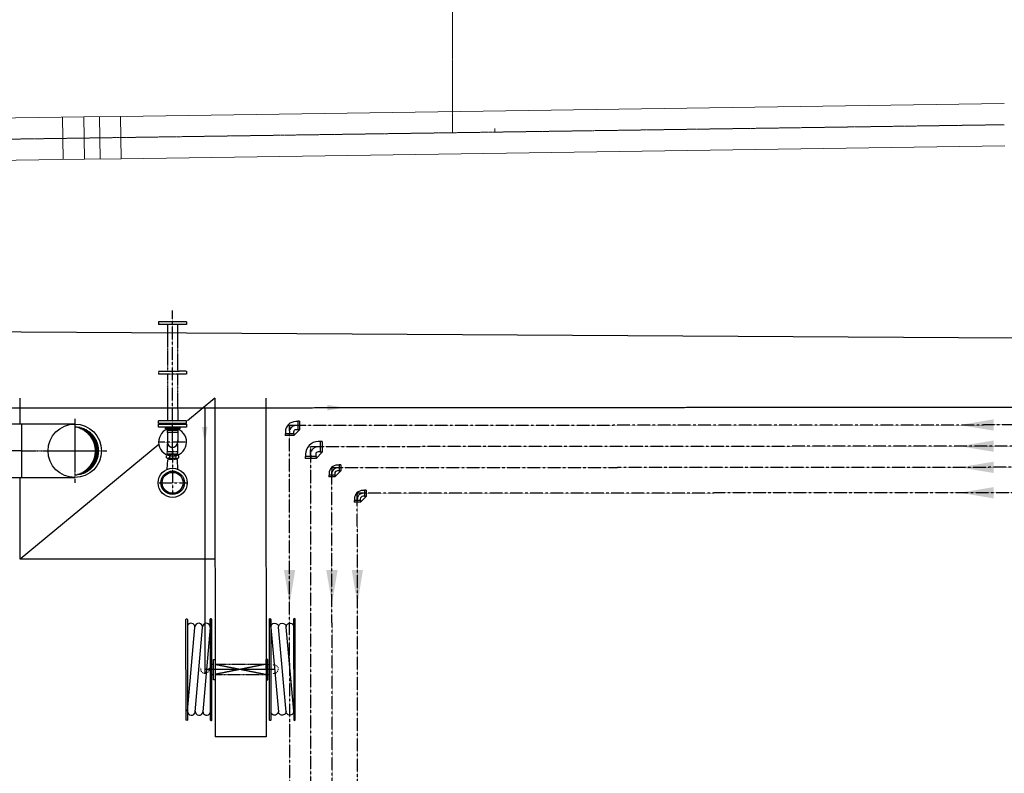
# Model space of a CAD drawing. Header units: metres. Extents: x -270273 to 328371, y -146885 to 591473.
# Tile 282 of 473: x -88626 to -82815, y 420913 to 425361. Entities that reach past the tile are written whole.
import ezdxf

# ---------------------------------------------------------------- set-up
doc = ezdxf.new("R2010")
doc.units = ezdxf.units.M
for name, pattern in [('AM_ISO08W050', [18, 12, -1.5, 3, -1.5]), ('CENTER', [2, 1.25, -0.25, 0.25, -0.25]), ('CENTER2', [1.125, 0.75, -0.125, 0.125, -0.125]), ('HIDDEN', [0.375, 0.25, -0.125]), ('RI-AWZI_SLIBLEIDING', [11, 5, -3, 0, -3]), ('RI-AWZI_TERREINRIOLERING', [19.8, 6, -1.8, 2.4, -1.8, 1.8, -1.8, 2.4, -1.8])]:
    doc.linetypes.add(name, pattern=pattern)
doc.layers.get('0').update_dxf_attribs({"color": 151})
for name, color, linetype in [('01', 6, 'Continuous'), ('0H', 6, 'CENTER'), ('0Hid', 6, 'HIDDEN'), ('0Hu1', 6, 'Continuous'), ('0Symbol', 6, 'Continuous'), ('11', 6, 'CENTER'), ('B-XX-OG-BEBOUWING-G', 1, 'Continuous'), ('WL5771--_T_KANAAL-H', 6, 'Continuous'), ('WL5773--_HARTLIJN', 6, 'CENTER2'), ('ZU_B_A_EB00---hSTAAL~-_-----', 1, 'Continuous')]:
    doc.layers.add(name, color=color, linetype=linetype)
for name, color, linetype, lineweight in [('AM_7', 6, 'AM_ISO08W050', 25), ('B-XX-RI-AWZI_SLIBLEIDING-G', 40, 'RI-AWZI_SLIBLEIDING', 18), ('B-XX-RI-AWZI_TERREINRIOLERING-G', 211, 'RI-AWZI_TERREINRIOLERING', 18)]:
    doc.layers.add(name, color=color, linetype=linetype, lineweight=lineweight)

# ---------------------------------------------------------------- blocks, each defined once
blk = doc.blocks.new('df-DN50')
for points in [[(82.5, 10), (-82.5, 10), (-82.5, 28), (82.5, 28)], [(42.5, 0), (-42.5, 0), (-42.5, 10), (42.5, 10)]]:
    blk.add_lwpolyline(points, close=True)
blk = doc.blocks.new('meslghst')
for p, q in [((-251, -29), (-298.3, -29)), ((-249, -29.1), (249, -73.1)), ((-30, -10), (-30, -20)), ((30, -10), (30, -20)), ((249, -118.3), (-249, -74.3)), ((246.1, -163.2), (-249, -119.4)), ((247.1, -163.2), (295.2, -163.2))]:
    blk.add_line(p, q)
blk.add_lwpolyline([(60, 0), (60, -10), (-60, -10), (-60, 0)], close=True)
for points in [[(296, -29, 1), (296, -20), (-296, -20, 1), (-296, -29)], [(296, -163.2, -1), (296, -172.2), (-296, -172.2, -1), (-296, -163.2)]]:
    blk.add_lwpolyline(points, format="xyb", close=True)
for points in [[(245.1, -72.7, 0.888218), (254.2, -29, 0.888218)], [(-249, -119.4, 0.888218), (-258.2, -163.2, 0.888218)]]:
    blk.add_lwpolyline(points, format="xyb")
for centre, start, end in [((-251, -51.5), 84.95144, 264.95144), ((-251, -96.7), 84.95144, 264.95144), ((247.1, -95.5), 264.95144, 84.95144), ((247.1, -140.7), 264.95144, 84.95144)]:
    blk.add_arc(centre, 22.5, start, end)
blk = doc.blocks.new('knie90-DN25va')
for p, q in [((-52.6, -18.2), (-52.6, 18.2)), ((-43.2, 18.2), (-52.6, 18.2)), ((-43.2, -18.2), (-43.2, 18.2)), ((-33.8, 16.9), (-43.2, 16.9)), ((-43.2, -18.2), (-52.6, -18.2)), ((-52.6, -18.2), (-18.2, -52.6)), ((-33.8, -16.9), (-43.2, -16.9)), ((18.2, -43.2), (-18.2, -43.2)), ((-18.2, -52.6), (-18.2, -43.2)), ((18.2, -52.6), (-18.2, -52.6)), ((-16.9, -43.2), (-16.9, -33.8)), ((16.9, -43.2), (16.9, -33.8)), ((18.2, -52.6), (18.2, -43.2))]:
    blk.add_line(p, q)
at = {"color": 0, "linetype": 'ByBlock'}
for p, q in [((0, 0), (-52.6, 0)), ((0, -52.6), (0, 0))]:
    blk.add_line(p, q, dxfattribs=at)
for radius in [50.6, 16.9]:
    blk.add_arc((-33.8, -33.8), radius, 0, 90)
blk.add_arc((-33.8, -33.8), 33.8, 0, 90, dxfattribs=at)
blk = doc.blocks.new('knie90-DN40va')
for p, q in [((-59.2, -25.5), (-59.2, 25.5)), ((-48.6, 25.5), (-59.2, 25.5)), ((-48.6, -25.5), (-48.6, 25.5)), ((-38, 24.1), (-48.6, 24.1)), ((-59.2, -25.5), (-25.5, -59.2)), ((-48.6, -25.5), (-59.2, -25.5)), ((-38, -24.1), (-48.6, -24.1)), ((25.5, -48.6), (-25.5, -48.6)), ((-25.5, -59.2), (-25.5, -48.6)), ((-24.1, -48.6), (-24.1, -38)), ((24.1, -48.6), (24.1, -38)), ((25.5, -59.2), (25.5, -48.6)), ((25.5, -59.2), (-25.5, -59.2))]:
    blk.add_line(p, q)
at = {"color": 0, "linetype": 'ByBlock'}
for p, q in [((0, 0), (-59.2, 0)), ((0, -59.2), (0, 0))]:
    blk.add_line(p, q, dxfattribs=at)
for radius in [62.2, 13.9]:
    blk.add_arc((-38, -38), radius, 0, 90)
blk.add_arc((-38, -38), 38, 0, 90, dxfattribs=at)
blk = doc.blocks.new('*X263')
at = {"color": 0}
for p, q in [((-0.26, 0.296), (-0.26, 0.37)), ((-0.25, 0.302), (-0.25, 0.377)), ((-0.24, 0.309), (-0.24, 0.383)), ((-0.23, 0.315), (-0.23, 0.389)), ((-0.22, 0.32), (-0.22, 0.395)), ((-0.21, 0.326), (-0.21, 0.4)), ((-0.2, 0.331), (-0.2, 0.405)), ((-0.19, 0.335), (-0.19, 0.41)), ((-0.18, 0.34), (-0.18, 0.415)), ((-0.17, 0.344), (-0.17, 0.419)), ((-0.16, 0.348), (-0.16, 0.423)), ((-0.15, 0.351), (-0.15, 0.426)), ((-0.14, 0.355), (-0.14, 0.43)), ((-0.13, 0.358), (-0.13, 0.433)), ((-0.12, 0.36), (-0.12, 0.436)), ((-0.11, 0.363), (-0.11, 0.439)), ((-0.1, 0.365), (-0.1, 0.441)), ((-0.09, 0.367), (-0.09, 0.443)), ((-0.08, 0.369), (-0.08, 0.445)), ((-0.07, 0.371), (-0.07, 0.447)), ((-0.06, 0.372), (-0.06, 0.448)), ((-0.05, 0.374), (-0.05, 0.449)), ((-0.04, 0.375), (-0.04, 0.45)), ((-0.03, 0.375), (-0.03, 0.451)), ((-0.02, 0.376), (-0.02, 0.452)), ((-0.01, 0.376), (-0.01, 0.452)), ((0, 0.376), (0, 0.452)), ((0.01, 0.376), (0.01, 0.452)), ((0.02, 0.376), (0.02, 0.452)), ((0.03, 0.375), (0.03, 0.451)), ((0.04, 0.375), (0.04, 0.45)), ((0.05, 0.374), (0.05, 0.449)), ((0.06, 0.372), (0.06, 0.448)), ((0.07, 0.371), (0.07, 0.447)), ((0.08, 0.369), (0.08, 0.445)), ((0.09, 0.367), (0.09, 0.443)), ((0.1, 0.365), (0.1, 0.441)), ((0.11, 0.363), (0.11, 0.439)), ((0.12, 0.36), (0.12, 0.436)), ((0.13, 0.358), (0.13, 0.433)), ((0.14, 0.355), (0.14, 0.43)), ((0.15, 0.351), (0.15, 0.426)), ((0.16, 0.348), (0.16, 0.423)), ((0.17, 0.344), (0.17, 0.419)), ((0.18, 0.34), (0.18, 0.415)), ((0.19, 0.335), (0.19, 0.41)), ((0.2, 0.331), (0.2, 0.405)), ((0.21, 0.326), (0.21, 0.4)), ((0.22, 0.32), (0.22, 0.395)), ((0.23, 0.315), (0.23, 0.389)), ((0.24, 0.309), (0.24, 0.383)), ((0.25, 0.302), (0.25, 0.377)), ((0.26, 0.296), (0.26, 0.37)), ((-0.41, 0.125), (-0.41, 0.191)), ((-0.4, 0.143), (-0.4, 0.211)), ((-0.39, 0.16), (-0.39, 0.229)), ((-0.38, 0.175), (-0.38, 0.245)), ((-0.37, 0.189), (-0.37, 0.26)), ((-0.36, 0.203), (-0.36, 0.273)), ((-0.35, 0.215), (-0.35, 0.286)), ((-0.34, 0.226), (-0.34, 0.298)), ((-0.33, 0.237), (-0.33, 0.309)), ((-0.32, 0.247), (-0.32, 0.319)), ((-0.31, 0.256), (-0.31, 0.329)), ((-0.3, 0.265), (-0.3, 0.338)), ((-0.29, 0.273), (-0.29, 0.347)), ((-0.28, 0.281), (-0.28, 0.355)), ((-0.27, 0.289), (-0.27, 0.363)), ((0.27, 0.289), (0.27, 0.363)), ((0.28, 0.281), (0.28, 0.355)), ((0.29, 0.273), (0.29, 0.347)), ((0.3, 0.265), (0.3, 0.338)), ((0.31, 0.256), (0.31, 0.329)), ((0.32, 0.247), (0.32, 0.319)), ((0.33, 0.237), (0.33, 0.309)), ((0.34, 0.226), (0.34, 0.298)), ((0.35, 0.215), (0.35, 0.286)), ((0.36, 0.203), (0.36, 0.273)), ((0.37, 0.189), (0.37, 0.26)), ((0.38, 0.175), (0.38, 0.245)), ((0.39, 0.16), (0.39, 0.229)), ((0.4, 0.143), (0.4, 0.211)), ((0.41, 0.125), (0.41, 0.191)), ((-0.45, 0.011), (-0.45, 0.044)), ((-0.44, 0.05), (-0.44, 0.104)), ((-0.43, 0.079), (-0.43, 0.14)), ((-0.42, 0.104), (-0.42, 0.167)), ((0.42, 0.104), (0.42, 0.167)), ((0.43, 0.079), (0.43, 0.14)), ((0.44, 0.05), (0.44, 0.104)), ((0.45, 0.011), (0.45, 0.044))]:
    blk.add_line(p, q, dxfattribs=at)
blk = doc.blocks.new('karods')
blk.add_circle((0, 0), 0.5)
at = {"layer": 'WL5773--_HARTLIJN'}
for p, q in [((0, -0.6), (0, 0.6)), ((-0.6, 0), (0.6, 0))]:
    blk.add_line(p, q, dxfattribs=at)
at = {"layer": 'WL5771--_T_KANAAL-H', "color": 1}
blk.add_blockref('*X263', (0, 0), dxfattribs=at)
blk = doc.blocks.new('OBO31500090SH')
blk.add_lwpolyline([(-157.5, 0), (-157.5, -315), (157.5, -315), (157.5, 0)])
at = {"layer": 'WL5773--_HARTLIJN'}
for p, q in [((0, -315), (0, 157.5)), ((-157.5, 0), (157.5, 0))]:
    blk.add_line(p, q, dxfattribs=at)
at = {"xscale": 315, "yscale": 315, "zscale": 315}
blk.add_blockref('karods', (0, 0), dxfattribs=at)
blk = doc.blocks.new('karo')
for p, q in [((1, 0.5), (0, 0.5)), ((0, -0.5), (1, -0.5))]:
    blk.add_line(p, q)
at = {"layer": 'WL5773--_HARTLIJN'}
blk.add_line((0, 0), (1, 0), dxfattribs=at)
blk = doc.blocks.new('knie90-DN50va')
for p, q in [((-68.7, -31.7), (-68.7, 31.7)), ((-56.5, 31.7), (-68.7, 31.7)), ((-56.5, -31.7), (-56.5, 31.7)), ((-44.2, 30.2), (-56.5, 30.2)), ((-68.7, -31.7), (-31.7, -68.7)), ((-56.5, -31.7), (-68.7, -31.7)), ((-44.2, -30.1), (-56.5, -30.1)), ((31.7, -56.5), (-31.7, -56.5)), ((-31.7, -68.7), (-31.7, -56.5)), ((-30.1, -56.5), (-30.1, -44.2)), ((30.2, -56.5), (30.2, -44.2)), ((31.7, -68.7), (31.7, -56.5)), ((31.7, -68.7), (-31.7, -68.7))]:
    blk.add_line(p, q)
at = {"color": 0, "linetype": 'ByBlock'}
for p, q in [((0, 0), (-68.7, 0)), ((0, -68.7), (0, 0))]:
    blk.add_line(p, q, dxfattribs=at)
for radius in [74.3, 14]:
    blk.add_arc((-44.2, -44.2), radius, 0, 90)
blk.add_arc((-44.2, -44.2), 44.2, 0, 90, dxfattribs=at)
blk = doc.blocks.new('slibverwerkingsgebouw')
for p, q in [((10343.7, 5232), (10333.7, 5232)), ((9911.4, 5206.7), (9911.4, 5216.7)), ((9961.4, 5206.8), (9961.4, 5216.8)), ((10343.7, 5182), (10333.7, 5182))]:
    blk.add_line(p, q)
for centre, start, end in [((10343.7, 5207), 270.03906, 90.03906), ((9936.4, 5206.8), 180.03907, 0.03907)]:
    blk.add_arc(centre, 25, start, end)
at = {"layer": '01'}
for p, q in [((9827.6, 7256.7), (9662.6, 7256.6)), ((9662.6, 7256.6), (9662.6, 7240.6)), ((9827.6, 7240.7), (9662.6, 7240.6)), ((9811.3, 7256.7), (9684.6, 7256.6)), ((9714.9, 7240.6), (9715, 7106.6)), ((9775.2, 7240.7), (9775.3, 7106.7)), ((9827.6, 7256.7), (9827.6, 7240.7)), ((9715.2, 6806.6), (9715.3, 6672.6)), ((9775.5, 6806.7), (9775.6, 6672.7)), ((9828, 6672.7), (9663, 6672.6)), ((9663, 6656.6), (9663, 6672.6)), ((9828, 6656.7), (9663, 6656.6)), ((9811.7, 6656.7), (9685, 6656.6)), ((9715.3, 6615.5), (9715.3, 6625.6)), ((9775.6, 6615.5), (9775.6, 6625.7)), ((9828, 6656.7), (9828, 6672.7)), ((9777, 6615.5), (9713.7, 6615.5)), ((9713.7, 6615.5), (9713.7, 6603.2)), ((9777, 6603.3), (9713.7, 6603.2)), ((9715.2, 6603.2), (9715.2, 6546.8)), ((9715.3, 6623), (9775.6, 6623.1)), ((9775.5, 6603.3), (9775.5, 6546.8)), ((9777, 6615.5), (9777, 6603.3)), ((9714.1, 6386.6), (9717, 6442.2)), ((9777.2, 6386.7), (9774.2, 6442.3))]:
    blk.add_line(p, q, dxfattribs=at)
for radius in [69.2, 61.7]:
    blk.add_circle((9745.7, 6306.7), radius, dxfattribs=at)
for centre, radius, start, end in [((9745.5, 6547.1), 82.5, 111.47462, 68.60351), ((9745.4, 6547.1), 31.7, 161.37187, 17.06749), ((9745.4, 6547.1), 30.2, 180.03907, 0.03907)]:
    blk.add_arc(centre, radius, start, end, dxfattribs=at)
at = {"layer": '0H'}
for p, q in [((9745.6, 6518.3), (9745, 7323.8)), ((9745.6, 6464.6), (9745.5, 6629.6)), ((18032.1, 6649.3), (10435.2, 6644.1)), ((10439.3, 607.1), (10435.2, 6644.1)), ((9828, 6547.1), (9663, 6547)), ((17726.8, 6524.2), (10560.3, 6519.3)), ((10563, 2462.2), (10560.3, 6519.3)), ((17726.9, 6399.2), (10685.4, 6394.4)), ((10688.2, 2212.3), (10685.4, 6394.4)), ((17566.6, 6249), (10835.5, 6244.5)), ((10838.3, 2012.4), (10835.5, 6244.5))]:
    blk.add_line(p, q, dxfattribs=at)
at = {"layer": '0Hid'}
for p, q in [((9715, 7106.6), (9715.1, 6964.6)), ((9775.3, 7106.7), (9775.4, 6964.7)), ((9827.8, 6964.7), (9662.8, 6964.6)), ((9662.8, 6964.6), (9662.8, 6948.6)), ((9827.8, 6948.7), (9662.8, 6948.6)), ((9811.5, 6964.7), (9684.8, 6964.6)), ((9715.1, 6948.6), (9715.2, 6806.6)), ((9775.4, 6948.7), (9775.5, 6806.7)), ((9827.8, 6964.7), (9827.8, 6948.7)), ((9715.4, 6490.6), (9715.4, 6536.9)), ((9775.7, 6490.6), (9775.7, 6537.8)), ((9708.1, 6468.7), (9708.1, 6454.9)), ((9713.9, 6490.6), (9777.3, 6490.6)), ((9713.9, 6478.3), (9713.9, 6490.6)), ((9713.9, 6478.3), (9777.3, 6478.3)), ((9773.7, 6471.7), (9717.4, 6471.6)), ((9717.5, 6451.9), (9773.7, 6452)), ((9726.8, 6451.9), (9717.5, 6451.9)), ((9723.4, 6478.2), (9723.4, 6471.6)), ((9723.4, 6451.9), (9723.4, 6444.6)), ((9726.4, 6478.2), (9726.4, 6471.6)), ((9726.4, 6451.9), (9726.4, 6444.6)), ((9726.8, 6468.7), (9726.8, 6454.9)), ((9764.4, 6468.7), (9764.4, 6454.9)), ((9764.8, 6478.3), (9764.8, 6471.7)), ((9764.8, 6452), (9764.8, 6444.7)), ((9767.7, 6471.7), (9767.7, 6478.3)), ((9767.8, 6444.7), (9767.8, 6452)), ((9777.3, 6478.3), (9777.3, 6490.6)), ((9783.1, 6454.9), (9783.1, 6468.7)), ((9771.7, 6444.7), (9719.5, 6444.6)), ((9996.4, 5235.8), (10296.4, 5236)), ((9996.4, 5235.8), (10296.5, 5176)), ((10296.4, 5236), (9996.5, 5175.8)), ((9996.5, 5175.8), (10296.5, 5176))]:
    blk.add_line(p, q, dxfattribs=at)
for centre, radius, start, end in [((9717.5, 6455.3), 16.4, 55.07872, 124.99941), ((9717.4, 6468.3), 16.4, 235.07872, 304.99941), ((9745.6, 6410.6), 61.1, 72.14252, 107.93561), ((9745.6, 6513), 61.1, 252.14252, 287.93561), ((9773.7, 6455.3), 16.4, 55.07872, 124.99941), ((9773.7, 6468.3), 16.4, 235.07872, 304.99941), ((9719.5, 6442.1), 2.55, 90.03906, 177.03907), ((9771.7, 6442.1), 2.55, 3.03906, 90.03906)]:
    blk.add_arc(centre, radius, start, end, dxfattribs=at)
at = {"layer": '0Hu1'}
for p, q in [((8845.3, 6653.1), (8845.2, 6806)), ((9995.4, 6806.8), (9833.2, 6672.7)), ((9995.4, 6806.8), (9996.7, 4806.8)), ((10295.4, 6807), (10296.7, 4807)), ((9664.3, 6532.9), (8846, 5856)), ((8845.8, 5856), (8845.5, 6338.1)), ((9996, 5856.8), (8845.8, 5856)), ((10296.7, 4807), (9996.7, 4806.8))]:
    blk.add_line(p, q, dxfattribs=at)
blk.add_circle((9745.7, 6306.7), 86, dxfattribs=at)
at = {"layer": '0Symbol'}
for points in [[(14590.9, 6613.6), (14390.9, 6646.8), (14590.9, 6680.3)], [(14591, 6488.7), (14391, 6521.9), (14590.9, 6555.4)], [(14591.1, 6363.7), (14391, 6396.9), (14591, 6430.4)], [(14591.2, 6213.7), (14391.1, 6246.9), (14591.1, 6280.4)], [(10469.1, 5791.9), (10435.9, 5591.9), (10402.4, 5791.8)], [(10719.1, 5792), (10685.9, 5592), (10652.4, 5792)], [(10869.1, 5792.1), (10835.9, 5592.1), (10802.4, 5792.1)]]:
    blk.add_solid(points, dxfattribs=at)
at = {"layer": '11'}
for p, q in [((9745.6, 6507.6), (9745.7, 6246.8)), ((9664, 6306.6), (9827.4, 6306.7))]:
    blk.add_line(p, q, dxfattribs=at)
at = {"layer": 'AM_7'}
for p, q in [((3478.3, 6745.2), (18242, 6755.3)), ((9935.4, 6749.6), (9936.4, 5181.8)), ((9936.4, 5206.8), (10343.7, 5207))]:
    blk.add_line(p, q, dxfattribs=at)
for points in [[(10658.9, 6766.8), (10658.9, 6733.4), (10758.9, 6750.2)], [(9952.1, 6637.1), (9918.8, 6637), (9935.5, 6537.1)]]:
    blk.add_solid(points, dxfattribs=at)
at = {"layer": '01', "rotation": 0.03906527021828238}
blk.add_blockref('df-DN50', (9745.5, 6625.6), dxfattribs=at)
at = {"layer": '0Hu1', "color": 1, "linetype": 'CENTER', "rotation": 90.03906185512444}
for name, p in [('knie90-DN40va', (10435.2, 6644.1)), ('knie90-DN50va', (10560.3, 6519.3)), ('knie90-DN25va', (10685.4, 6394.4)), ('knie90-DN25va', (10835.5, 6244.5))]:
    blk.add_blockref(name, p, dxfattribs=at)
at = {"layer": '0Hu1', "rotation": 270.0390618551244}
blk.add_blockref('meslghst', (9996.5, 5204.3), dxfattribs=at)
at = {"layer": '0Hu1', "xscale": -1, "rotation": 90.03906185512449}
blk.add_blockref('meslghst', (10296.5, 5204.6), dxfattribs=at)
at = {"layer": 'ZU_B_A_EB00---hSTAAL~-_-----', "rotation": 270.0390618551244}
blk.add_blockref('OBO31500090SH', (9168.4, 6495.8), dxfattribs=at)
at = {"layer": 'ZU_B_A_EB00---hSTAAL~-_-----', "xscale": 163.0463250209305, "yscale": 314.9999999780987, "zscale": 315, "rotation": 180.0162400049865}
blk.add_blockref('karo', (8853.4, 6495.6), dxfattribs=at)

msp = doc.modelspace()

# ---------------------------------------------------------------- linework, layer by layer
at = {"layer": 'B-XX-OG-BEBOUWING-G'}
msp.add_lwpolyline([(-97307.5265, 416177.3488), (-97448.7638, 409052.282), (-118046.5876, 409155.5593), (-118083.7909, 423841.611), (-97507.8732, 423917.694), (-97425.6974, 423543.8663), (-93499.044, 423547.2522), (-74625.0142, 423434.6281), (-74605.8495, 411646.4293), (-76293.7714, 411641.4637), (-76299.4596, 411836.8547), (-81635.4268, 411853.5543), (-81638.9079, 416234.059), (-94643.5273, 416186.6132)], close=True, dxfattribs=at)
at = {"layer": 'B-XX-RI-AWZI_TERREINRIOLERING-G', "linetype": 'Continuous'}
for p, q in [((-88372.3141, 424785.0077), (-88368.683, 424535.0341)), ((-88247.3273, 424786.8233), (-88243.6961, 424536.8496)), ((-88154.8501, 424788.1677), (-88151.2275, 424538.1939)), ((-88029.8632, 424789.979), (-88026.2406, 424540.0052))]:
    msp.add_line(p, q, dxfattribs=at)
at = {"layer": 'B-XX-RI-AWZI_TERREINRIOLERING-G'}
for points in [[(-85822.8148, 430016.7822), (-85822.8688, 430266.7822), (-86072.8688, 430266.7281), (-86071.6642, 424693.3906)], [(-85821.6696, 424718.6756), (-85821.665, 424697.0196)]]:
    msp.add_lwpolyline(points, dxfattribs=at)
at = {"layer": 'B-XX-RI-AWZI_TERREINRIOLERING-G', "linetype": 'Continuous'}
for points in [[(-97266.034, 424655.9102), (-88247.3273, 424786.8233), (-88029.8632, 424789.979), (-82816.0985, 424865.6609)], [(-97262.4054, 424405.9366), (-88243.6961, 424536.8496), (-88026.2406, 424540.0052), (-82812.47, 424615.6873)]]:
    msp.add_lwpolyline(points, dxfattribs=at)
at = {"layer": 'B-XX-RI-AWZI_TERREINRIOLERING-G'}
msp.add_lwpolyline([(-97264.2197, 424530.9234), (-88245.5117, 424661.8365, -0.000001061), (-88245.5112, 424661.8365), (-88028.0519, 424664.9921, 0.000001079), (-88028.0513, 424664.9921), (-82814.2842, 424740.6741)], format="xyb", dxfattribs=at)

# ---------------------------------------------------------------- block references
at = {"layer": 'B-XX-RI-AWZI_SLIBLEIDING-G', "rotation": 0.01238424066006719}
msp.add_blockref('slibverwerkingsgebouw', (-97467.4767, 416318.3656), dxfattribs=at)

doc.saveas('drawing.dxf')
